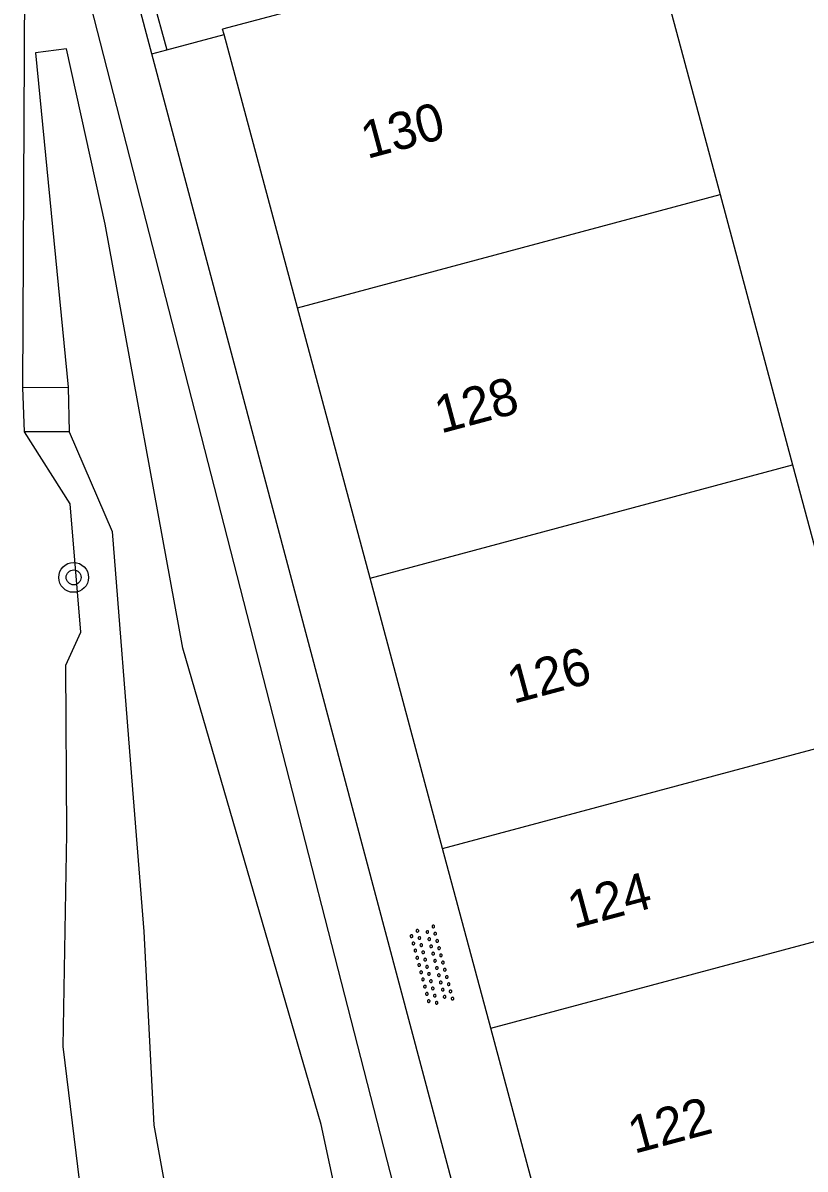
# Model space of a CAD drawing. Extents: x 125000 to 129004, y 397500 to 399008.
# Drawn here: x 127078.66 to 127099.62, y 398889.74 to 398920.46 of the extents above; entities that cross this region are included whole.
import ezdxf

# ---------------------------------------------------------------- set-up
doc = ezdxf.new("R2010")
doc.units = 0
for name, color, linetype in [('gg-afsc-faunaraster', 7, 'Continuous'), ('gg-afsc-hekwerk', 7, 'Continuous'), ('gg-anno-huisnummerreeks BGT', 7, 'Continuous'), ('gg-bbg-hoofdgebouw', 7, 'Continuous'), ('gg-bbg-tussenscheiding', 7, 'Continuous'), ('gg-knt-verharding', 7, 'Continuous'), ('gg-kntw-bovenkant insteek waterloop', 7, 'Continuous'), ('gg-kntw-waterlijn', 7, 'Continuous'), ('gg-kwrk-uitstroombak niveau min 01', 7, 'Continuous'), ('gt-symb-boom', 7, 'Continuous'), ('gt-symb-overige verharding', 7, 'Continuous')]:
    doc.layers.add(name, color=color, linetype=linetype)

# ---------------------------------------------------------------- blocks, each defined once
blk = doc.blocks.new('gt0-BOOM')
at = {"layer": 'gt-symb-boom'}
for radius in [0.4, 0.2]:
    blk.add_circle((0, 0), radius, dxfattribs=at)
blk = doc.blocks.new('gt0-OVH')
at = {"layer": 'gt-symb-overige verharding'}
for points in [[(-0.972, 0.298), (-0.967, 0.308), (-0.965, 0.319), (-0.966, 0.33), (-0.971, 0.34), (-0.978, 0.348), (-0.988, 0.353), (-0.999, 0.355), (-1.01, 0.354), (-1.02, 0.349), (-1.028, 0.342), (-1.033, 0.332), (-1.035, 0.321), (-1.034, 0.31), (-1.029, 0.3), (-1.022, 0.292), (-1.012, 0.287), (-1.001, 0.285), (-0.99, 0.286), (-0.98, 0.291)], [(-0.772, 0.298), (-0.767, 0.308), (-0.765, 0.319), (-0.766, 0.33), (-0.771, 0.34), (-0.778, 0.348), (-0.788, 0.353), (-0.799, 0.355), (-0.81, 0.354), (-0.82, 0.349), (-0.828, 0.342), (-0.833, 0.332), (-0.835, 0.321), (-0.834, 0.31), (-0.829, 0.3), (-0.822, 0.292), (-0.812, 0.287), (-0.801, 0.285), (-0.79, 0.286), (-0.78, 0.291)], [(-0.572, 0.298), (-0.567, 0.308), (-0.565, 0.319), (-0.566, 0.33), (-0.571, 0.34), (-0.578, 0.348), (-0.588, 0.353), (-0.599, 0.355), (-0.61, 0.354), (-0.62, 0.349), (-0.628, 0.342), (-0.633, 0.332), (-0.635, 0.321), (-0.634, 0.31), (-0.629, 0.3), (-0.622, 0.292), (-0.612, 0.287), (-0.601, 0.285), (-0.59, 0.286), (-0.58, 0.291)], [(-0.372, 0.298), (-0.367, 0.308), (-0.365, 0.319), (-0.366, 0.33), (-0.371, 0.34), (-0.378, 0.348), (-0.388, 0.353), (-0.399, 0.355), (-0.41, 0.354), (-0.42, 0.349), (-0.428, 0.342), (-0.433, 0.332), (-0.435, 0.321), (-0.434, 0.31), (-0.429, 0.3), (-0.422, 0.292), (-0.412, 0.287), (-0.401, 0.285), (-0.39, 0.286), (-0.38, 0.291)], [(-0.172, 0.298), (-0.167, 0.308), (-0.165, 0.319), (-0.166, 0.33), (-0.171, 0.34), (-0.178, 0.348), (-0.188, 0.353), (-0.199, 0.355), (-0.21, 0.354), (-0.22, 0.349), (-0.228, 0.342), (-0.233, 0.332), (-0.235, 0.321), (-0.234, 0.31), (-0.229, 0.3), (-0.222, 0.292), (-0.212, 0.287), (-0.201, 0.285), (-0.19, 0.286), (-0.18, 0.291)], [(0.028, 0.298), (0.033, 0.308), (0.035, 0.319), (0.034, 0.33), (0.029, 0.34), (0.022, 0.348), (0.012, 0.353), (0.001, 0.355), (-0.01, 0.354), (-0.02, 0.349), (-0.028, 0.342), (-0.033, 0.332), (-0.035, 0.321), (-0.034, 0.31), (-0.029, 0.3), (-0.022, 0.292), (-0.012, 0.287), (-0.001, 0.285), (0.01, 0.286), (0.02, 0.291)], [(0.228, 0.298), (0.233, 0.308), (0.235, 0.319), (0.234, 0.33), (0.229, 0.34), (0.222, 0.348), (0.212, 0.353), (0.201, 0.355), (0.19, 0.354), (0.18, 0.349), (0.172, 0.342), (0.167, 0.332), (0.165, 0.321), (0.166, 0.31), (0.171, 0.3), (0.178, 0.292), (0.188, 0.287), (0.199, 0.285), (0.21, 0.286), (0.22, 0.291)], [(0.428, 0.298), (0.433, 0.308), (0.435, 0.319), (0.434, 0.33), (0.429, 0.34), (0.422, 0.348), (0.412, 0.353), (0.401, 0.355), (0.39, 0.354), (0.38, 0.349), (0.372, 0.342), (0.367, 0.332), (0.365, 0.321), (0.366, 0.31), (0.371, 0.3), (0.378, 0.292), (0.388, 0.287), (0.399, 0.285), (0.41, 0.286), (0.42, 0.291)], [(0.628, 0.298), (0.633, 0.308), (0.635, 0.319), (0.634, 0.33), (0.629, 0.34), (0.622, 0.348), (0.612, 0.353), (0.601, 0.355), (0.59, 0.354), (0.58, 0.349), (0.572, 0.342), (0.567, 0.332), (0.565, 0.321), (0.566, 0.31), (0.571, 0.3), (0.578, 0.292), (0.588, 0.287), (0.599, 0.285), (0.61, 0.286), (0.62, 0.291)], [(0.828, 0.298), (0.833, 0.308), (0.835, 0.319), (0.834, 0.33), (0.829, 0.34), (0.822, 0.348), (0.812, 0.353), (0.801, 0.355), (0.79, 0.354), (0.78, 0.349), (0.772, 0.342), (0.767, 0.332), (0.765, 0.321), (0.766, 0.31), (0.771, 0.3), (0.778, 0.292), (0.788, 0.287), (0.799, 0.285), (0.81, 0.286), (0.82, 0.291)], [(1.028, 0.298), (1.033, 0.308), (1.035, 0.319), (1.034, 0.33), (1.029, 0.34), (1.022, 0.348), (1.012, 0.353), (1.001, 0.355), (0.99, 0.354), (0.98, 0.349), (0.972, 0.342), (0.967, 0.332), (0.965, 0.321), (0.966, 0.31), (0.971, 0.3), (0.978, 0.292), (0.988, 0.287), (0.999, 0.285), (1.01, 0.286), (1.02, 0.291)], [(-0.872, 0.106), (-0.867, 0.116), (-0.865, 0.126), (-0.866, 0.137), (-0.871, 0.147), (-0.878, 0.156), (-0.888, 0.161), (-0.899, 0.163), (-0.91, 0.162), (-0.92, 0.157), (-0.928, 0.15), (-0.933, 0.14), (-0.935, 0.129), (-0.934, 0.118), (-0.929, 0.108), (-0.922, 0.1), (-0.912, 0.095), (-0.901, 0.092), (-0.89, 0.094), (-0.88, 0.098)], [(-0.672, 0.106), (-0.667, 0.116), (-0.665, 0.126), (-0.666, 0.137), (-0.671, 0.147), (-0.678, 0.156), (-0.688, 0.161), (-0.699, 0.163), (-0.71, 0.162), (-0.72, 0.157), (-0.728, 0.15), (-0.733, 0.14), (-0.735, 0.129), (-0.734, 0.118), (-0.729, 0.108), (-0.722, 0.1), (-0.712, 0.095), (-0.701, 0.092), (-0.69, 0.094), (-0.68, 0.098)], [(-0.472, 0.106), (-0.467, 0.116), (-0.465, 0.126), (-0.466, 0.137), (-0.471, 0.147), (-0.478, 0.156), (-0.488, 0.161), (-0.499, 0.163), (-0.51, 0.162), (-0.52, 0.157), (-0.528, 0.15), (-0.533, 0.14), (-0.535, 0.129), (-0.534, 0.118), (-0.529, 0.108), (-0.522, 0.1), (-0.512, 0.095), (-0.501, 0.092), (-0.49, 0.094), (-0.48, 0.098)], [(-0.272, 0.106), (-0.267, 0.116), (-0.265, 0.126), (-0.266, 0.137), (-0.271, 0.147), (-0.278, 0.156), (-0.288, 0.161), (-0.299, 0.163), (-0.31, 0.162), (-0.32, 0.157), (-0.328, 0.15), (-0.333, 0.14), (-0.335, 0.129), (-0.334, 0.118), (-0.329, 0.108), (-0.322, 0.1), (-0.312, 0.095), (-0.301, 0.092), (-0.29, 0.094), (-0.28, 0.098)], [(-0.072, 0.106), (-0.067, 0.116), (-0.065, 0.126), (-0.066, 0.137), (-0.071, 0.147), (-0.078, 0.156), (-0.088, 0.161), (-0.099, 0.163), (-0.11, 0.162), (-0.12, 0.157), (-0.128, 0.15), (-0.133, 0.14), (-0.135, 0.129), (-0.134, 0.118), (-0.129, 0.108), (-0.122, 0.1), (-0.112, 0.095), (-0.101, 0.092), (-0.09, 0.094), (-0.08, 0.098)], [(0.128, 0.106), (0.133, 0.116), (0.135, 0.126), (0.134, 0.137), (0.129, 0.147), (0.122, 0.156), (0.112, 0.161), (0.101, 0.163), (0.09, 0.162), (0.08, 0.157), (0.072, 0.15), (0.067, 0.14), (0.065, 0.129), (0.066, 0.118), (0.071, 0.108), (0.078, 0.1), (0.088, 0.095), (0.099, 0.092), (0.11, 0.094), (0.12, 0.098)], [(0.328, 0.106), (0.333, 0.116), (0.335, 0.126), (0.334, 0.137), (0.329, 0.147), (0.322, 0.156), (0.312, 0.161), (0.301, 0.163), (0.29, 0.162), (0.28, 0.157), (0.272, 0.15), (0.267, 0.14), (0.265, 0.129), (0.266, 0.118), (0.271, 0.108), (0.278, 0.1), (0.288, 0.095), (0.299, 0.092), (0.31, 0.094), (0.32, 0.098)], [(0.528, 0.106), (0.533, 0.116), (0.535, 0.126), (0.534, 0.137), (0.529, 0.147), (0.522, 0.156), (0.512, 0.161), (0.501, 0.163), (0.49, 0.162), (0.48, 0.157), (0.472, 0.15), (0.467, 0.14), (0.465, 0.129), (0.466, 0.118), (0.471, 0.108), (0.478, 0.1), (0.488, 0.095), (0.499, 0.092), (0.51, 0.094), (0.52, 0.098)], [(0.728, 0.106), (0.733, 0.116), (0.735, 0.126), (0.734, 0.137), (0.729, 0.147), (0.722, 0.156), (0.712, 0.161), (0.701, 0.163), (0.69, 0.162), (0.68, 0.157), (0.672, 0.15), (0.667, 0.14), (0.665, 0.129), (0.666, 0.118), (0.671, 0.108), (0.678, 0.1), (0.688, 0.095), (0.699, 0.092), (0.71, 0.094), (0.72, 0.098)], [(0.928, 0.106), (0.933, 0.116), (0.935, 0.126), (0.934, 0.137), (0.929, 0.147), (0.922, 0.156), (0.912, 0.161), (0.901, 0.163), (0.89, 0.162), (0.88, 0.157), (0.872, 0.15), (0.867, 0.14), (0.865, 0.129), (0.866, 0.118), (0.871, 0.108), (0.878, 0.1), (0.888, 0.095), (0.899, 0.092), (0.91, 0.094), (0.92, 0.098)], [(-0.972, -0.142), (-0.967, -0.132), (-0.965, -0.121), (-0.966, -0.11), (-0.971, -0.1), (-0.978, -0.092), (-0.988, -0.087), (-0.999, -0.085), (-1.01, -0.086), (-1.02, -0.091), (-1.028, -0.098), (-1.033, -0.108), (-1.035, -0.119), (-1.034, -0.13), (-1.029, -0.14), (-1.022, -0.148), (-1.012, -0.153), (-1.001, -0.155), (-0.99, -0.154), (-0.98, -0.149)], [(-0.872, -0.334), (-0.867, -0.324), (-0.865, -0.314), (-0.866, -0.303), (-0.871, -0.293), (-0.878, -0.284), (-0.888, -0.279), (-0.899, -0.277), (-0.91, -0.278), (-0.92, -0.283), (-0.928, -0.29), (-0.933, -0.3), (-0.935, -0.311), (-0.934, -0.322), (-0.929, -0.332), (-0.922, -0.34), (-0.912, -0.345), (-0.901, -0.348), (-0.89, -0.346), (-0.88, -0.342)], [(-0.772, -0.142), (-0.767, -0.132), (-0.765, -0.121), (-0.766, -0.11), (-0.771, -0.1), (-0.778, -0.092), (-0.788, -0.087), (-0.799, -0.085), (-0.81, -0.086), (-0.82, -0.091), (-0.828, -0.098), (-0.833, -0.108), (-0.835, -0.119), (-0.834, -0.13), (-0.829, -0.14), (-0.822, -0.148), (-0.812, -0.153), (-0.801, -0.155), (-0.79, -0.154), (-0.78, -0.149)], [(-0.672, -0.334), (-0.667, -0.324), (-0.665, -0.314), (-0.666, -0.303), (-0.671, -0.293), (-0.678, -0.284), (-0.688, -0.279), (-0.699, -0.277), (-0.71, -0.278), (-0.72, -0.283), (-0.728, -0.29), (-0.733, -0.3), (-0.735, -0.311), (-0.734, -0.322), (-0.729, -0.332), (-0.722, -0.34), (-0.712, -0.345), (-0.701, -0.348), (-0.69, -0.346), (-0.68, -0.342)], [(-0.572, -0.142), (-0.567, -0.132), (-0.565, -0.121), (-0.566, -0.11), (-0.571, -0.1), (-0.578, -0.092), (-0.588, -0.087), (-0.599, -0.085), (-0.61, -0.086), (-0.62, -0.091), (-0.628, -0.098), (-0.633, -0.108), (-0.635, -0.119), (-0.634, -0.13), (-0.629, -0.14), (-0.622, -0.148), (-0.612, -0.153), (-0.601, -0.155), (-0.59, -0.154), (-0.58, -0.149)], [(-0.472, -0.334), (-0.467, -0.324), (-0.465, -0.314), (-0.466, -0.303), (-0.471, -0.293), (-0.478, -0.284), (-0.488, -0.279), (-0.499, -0.277), (-0.51, -0.278), (-0.52, -0.283), (-0.528, -0.29), (-0.533, -0.3), (-0.535, -0.311), (-0.534, -0.322), (-0.529, -0.332), (-0.522, -0.34), (-0.512, -0.345), (-0.501, -0.348), (-0.49, -0.346), (-0.48, -0.342)], [(-0.372, -0.142), (-0.367, -0.132), (-0.365, -0.121), (-0.366, -0.11), (-0.371, -0.1), (-0.378, -0.092), (-0.388, -0.087), (-0.399, -0.085), (-0.41, -0.086), (-0.42, -0.091), (-0.428, -0.098), (-0.433, -0.108), (-0.435, -0.119), (-0.434, -0.13), (-0.429, -0.14), (-0.422, -0.148), (-0.412, -0.153), (-0.401, -0.155), (-0.39, -0.154), (-0.38, -0.149)], [(-0.272, -0.334), (-0.267, -0.324), (-0.265, -0.314), (-0.266, -0.303), (-0.271, -0.293), (-0.278, -0.284), (-0.288, -0.279), (-0.299, -0.277), (-0.31, -0.278), (-0.32, -0.283), (-0.328, -0.29), (-0.333, -0.3), (-0.335, -0.311), (-0.334, -0.322), (-0.329, -0.332), (-0.322, -0.34), (-0.312, -0.345), (-0.301, -0.348), (-0.29, -0.346), (-0.28, -0.342)], [(-0.172, -0.142), (-0.167, -0.132), (-0.165, -0.121), (-0.166, -0.11), (-0.171, -0.1), (-0.178, -0.092), (-0.188, -0.087), (-0.199, -0.085), (-0.21, -0.086), (-0.22, -0.091), (-0.228, -0.098), (-0.233, -0.108), (-0.235, -0.119), (-0.234, -0.13), (-0.229, -0.14), (-0.222, -0.148), (-0.212, -0.153), (-0.201, -0.155), (-0.19, -0.154), (-0.18, -0.149)], [(-0.072, -0.334), (-0.067, -0.324), (-0.065, -0.314), (-0.066, -0.303), (-0.071, -0.293), (-0.078, -0.284), (-0.088, -0.279), (-0.099, -0.277), (-0.11, -0.278), (-0.12, -0.283), (-0.128, -0.29), (-0.133, -0.3), (-0.135, -0.311), (-0.134, -0.322), (-0.129, -0.332), (-0.122, -0.34), (-0.112, -0.345), (-0.101, -0.348), (-0.09, -0.346), (-0.08, -0.342)], [(0.028, -0.142), (0.033, -0.132), (0.035, -0.121), (0.034, -0.11), (0.029, -0.1), (0.022, -0.092), (0.012, -0.087), (0.001, -0.085), (-0.01, -0.086), (-0.02, -0.091), (-0.028, -0.098), (-0.033, -0.108), (-0.035, -0.119), (-0.034, -0.13), (-0.029, -0.14), (-0.022, -0.148), (-0.012, -0.153), (-0.001, -0.155), (0.01, -0.154), (0.02, -0.149)], [(0.128, -0.334), (0.133, -0.324), (0.135, -0.314), (0.134, -0.303), (0.129, -0.293), (0.122, -0.284), (0.112, -0.279), (0.101, -0.277), (0.09, -0.278), (0.08, -0.283), (0.072, -0.29), (0.067, -0.3), (0.065, -0.311), (0.066, -0.322), (0.071, -0.332), (0.078, -0.34), (0.088, -0.345), (0.099, -0.348), (0.11, -0.346), (0.12, -0.342)], [(0.228, -0.142), (0.233, -0.132), (0.235, -0.121), (0.234, -0.11), (0.229, -0.1), (0.222, -0.092), (0.212, -0.087), (0.201, -0.085), (0.19, -0.086), (0.18, -0.091), (0.172, -0.098), (0.167, -0.108), (0.165, -0.119), (0.166, -0.13), (0.171, -0.14), (0.178, -0.148), (0.188, -0.153), (0.199, -0.155), (0.21, -0.154), (0.22, -0.149)], [(0.328, -0.334), (0.333, -0.324), (0.335, -0.314), (0.334, -0.303), (0.329, -0.293), (0.322, -0.284), (0.312, -0.279), (0.301, -0.277), (0.29, -0.278), (0.28, -0.283), (0.272, -0.29), (0.267, -0.3), (0.265, -0.311), (0.266, -0.322), (0.271, -0.332), (0.278, -0.34), (0.288, -0.345), (0.299, -0.348), (0.31, -0.346), (0.32, -0.342)], [(0.428, -0.142), (0.433, -0.132), (0.435, -0.121), (0.434, -0.11), (0.429, -0.1), (0.422, -0.092), (0.412, -0.087), (0.401, -0.085), (0.39, -0.086), (0.38, -0.091), (0.372, -0.098), (0.367, -0.108), (0.365, -0.119), (0.366, -0.13), (0.371, -0.14), (0.378, -0.148), (0.388, -0.153), (0.399, -0.155), (0.41, -0.154), (0.42, -0.149)], [(0.528, -0.334), (0.533, -0.324), (0.535, -0.314), (0.534, -0.303), (0.529, -0.293), (0.522, -0.284), (0.512, -0.279), (0.501, -0.277), (0.49, -0.278), (0.48, -0.283), (0.472, -0.29), (0.467, -0.3), (0.465, -0.311), (0.466, -0.322), (0.471, -0.332), (0.478, -0.34), (0.488, -0.345), (0.499, -0.348), (0.51, -0.346), (0.52, -0.342)], [(0.628, -0.142), (0.633, -0.132), (0.635, -0.121), (0.634, -0.11), (0.629, -0.1), (0.622, -0.092), (0.612, -0.087), (0.601, -0.085), (0.59, -0.086), (0.58, -0.091), (0.572, -0.098), (0.567, -0.108), (0.565, -0.119), (0.566, -0.13), (0.571, -0.14), (0.578, -0.148), (0.588, -0.153), (0.599, -0.155), (0.61, -0.154), (0.62, -0.149)], [(0.728, -0.334), (0.733, -0.324), (0.735, -0.314), (0.734, -0.303), (0.729, -0.293), (0.722, -0.284), (0.712, -0.279), (0.701, -0.277), (0.69, -0.278), (0.68, -0.283), (0.672, -0.29), (0.667, -0.3), (0.665, -0.311), (0.666, -0.322), (0.671, -0.332), (0.678, -0.34), (0.688, -0.345), (0.699, -0.348), (0.71, -0.346), (0.72, -0.342)], [(0.828, -0.142), (0.833, -0.132), (0.835, -0.121), (0.834, -0.11), (0.829, -0.1), (0.822, -0.092), (0.812, -0.087), (0.801, -0.085), (0.79, -0.086), (0.78, -0.091), (0.772, -0.098), (0.767, -0.108), (0.765, -0.119), (0.766, -0.13), (0.771, -0.14), (0.778, -0.148), (0.788, -0.153), (0.799, -0.155), (0.81, -0.154), (0.82, -0.149)], [(0.928, -0.334), (0.933, -0.324), (0.935, -0.314), (0.934, -0.303), (0.929, -0.293), (0.922, -0.284), (0.912, -0.279), (0.901, -0.277), (0.89, -0.278), (0.88, -0.283), (0.872, -0.29), (0.867, -0.3), (0.865, -0.311), (0.866, -0.322), (0.871, -0.332), (0.878, -0.34), (0.888, -0.345), (0.899, -0.348), (0.91, -0.346), (0.92, -0.342)], [(1.028, -0.142), (1.033, -0.132), (1.035, -0.121), (1.034, -0.11), (1.029, -0.1), (1.022, -0.092), (1.012, -0.087), (1.001, -0.085), (0.99, -0.086), (0.98, -0.091), (0.972, -0.098), (0.967, -0.108), (0.965, -0.119), (0.966, -0.13), (0.971, -0.14), (0.978, -0.148), (0.988, -0.153), (0.999, -0.155), (1.01, -0.154), (1.02, -0.149)]]:
    blk.add_lwpolyline(points, close=True, dxfattribs=at)

msp = doc.modelspace()

# ---------------------------------------------------------------- linework, layer by layer
at = {"layer": 'gg-afsc-faunaraster'}
for p, q in [((127082.114, 398919.629), (127081.289, 398922.728)), ((127095.986, 398867.514), (127082.114, 398919.629))]:
    msp.add_line(p, q, dxfattribs=at)
at = {"layer": 'gg-afsc-hekwerk'}
for p, q in [((127082.514, 398919.736), (127084.052, 398920.149)), ((127082.114, 398919.629), (127082.514, 398919.736))]:
    msp.add_line(p, q, dxfattribs=at)
at = {"layer": 'gg-bbg-hoofdgebouw'}
for p, q in [((127095.347, 398923.298), (127084.013, 398920.295)), ((127095.372, 398923.206), (127097.342, 398915.856)), ((127084.052, 398920.149), (127084.013, 398920.295)), ((127086.02, 398912.818), (127084.052, 398920.149)), ((127097.342, 398915.856), (127099.284, 398908.612)), ((127087.965, 398905.575), (127086.02, 398912.818)), ((127099.284, 398908.612), (127101.226, 398901.367)), ((127089.909, 398898.331), (127087.965, 398905.575)), ((127091.203, 398893.512), (127089.909, 398898.331)), ((127093.147, 398886.268), (127091.203, 398893.512))]:
    msp.add_line(p, q, dxfattribs=at)
at = {"layer": 'gg-bbg-tussenscheiding'}
for p, q in [((127086.02, 398912.818), (127097.342, 398915.856)), ((127087.965, 398905.575), (127099.284, 398908.612)), ((127089.909, 398898.331), (127101.226, 398901.367)), ((127091.203, 398893.512), (127102.518, 398896.547))]:
    msp.add_line(p, q, dxfattribs=at)
at = {"layer": 'gg-knt-verharding'}
msp.add_line((127081.673, 398922.831), (127082.514, 398919.736), dxfattribs=at)
at = {"layer": 'gg-kntw-bovenkant insteek waterloop'}
msp.add_lwpolyline([(127078.662, 398910.682), (127078.72, 398923.227), (127080.128, 398922.302), (127093.028, 398871.967), (127093.07, 398869.884), (127091.961, 398868.02), (127090.258, 398866.691), (127088.773, 398865.856), (127086.868, 398865.615), (127085.144, 398866.065), (127083.83, 398867.236), (127082.928, 398868.794), (127081.669, 398877.231), (127079.738, 398893.018), (127079.836, 398898.724), (127079.808, 398903.244), (127080.211, 398904.125), (127079.93, 398907.571), (127078.704, 398909.494)], dxfattribs=at)
at = {"layer": 'gg-kntw-waterlijn'}
for points in [[(127082.172, 398890.91), (127083.763, 398882.155), (127084.344, 398875.574), (127084.283, 398872.329), (127085.057, 398869.772), (127086.019, 398868.792), (127087.277, 398868.32), (127088.588, 398868.582), (127089.707, 398869.335), (127090.651, 398870.821), (127090.701, 398872.1), (127086.65, 398890.927), (127082.946, 398903.702), (127080.864, 398915.065), (127079.834, 398919.764), (127079.001, 398919.653), (127079.877, 398910.699)], [(127079.903, 398909.493), (127081.051, 398906.829), (127081.602, 398899.911), (127081.905, 398896.1), (127082.172, 398890.91)]]:
    msp.add_lwpolyline(points, dxfattribs=at)
at = {"layer": 'gg-kwrk-uitstroombak niveau min 01'}
for p, q in [((127078.662, 398910.682), (127079.877, 398910.699)), ((127078.704, 398909.494), (127078.662, 398910.682)), ((127079.877, 398910.699), (127079.903, 398909.493)), ((127079.903, 398909.493), (127078.704, 398909.494))]:
    msp.add_line(p, q, dxfattribs=at)

# ---------------------------------------------------------------- block references
at = {"layer": 'gt-symb-boom'}
msp.add_blockref('gt0-BOOM', (127080.021, 398905.596), dxfattribs=at)
at = {"layer": 'gt-symb-overige verharding', "rotation": -75.10181274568}
msp.add_blockref('gt0-OVH', (127089.607, 398895.189), dxfattribs=at)

# ---------------------------------------------------------------- texts
at = {"layer": 'gg-anno-huisnummerreeks BGT'}
for s, p in [('130', (127087.883, 398916.809)), ('128', (127089.859, 398909.449)), ('126', (127091.803, 398902.205)), ('124', (127093.422, 398896.174)), ('122', (127095.041, 398890.142))]:
    msp.add_text(s, height=1, rotation=15, dxfattribs=at).set_placement(p)

doc.saveas('drawing.dxf')
